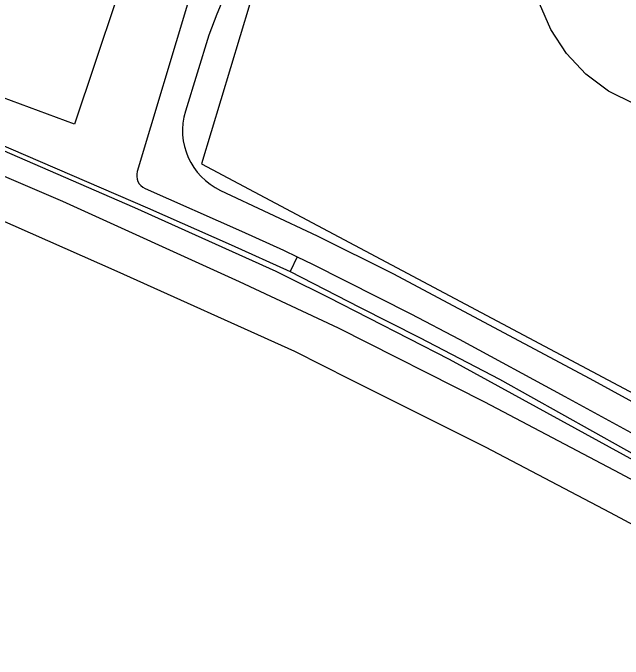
# Model space of a CAD drawing. Extents: x 194485 to 197793, y 468269 to 470822.
# Drawn here: x 196408.9 to 196538, y 468920.3 to 469057.1 of the extents above; entities that cross this region are included whole.
import ezdxf

# ---------------------------------------------------------------- set-up
doc = ezdxf.new("R2010")
doc.units = 0
for name, color, linetype in [('BAG plantopografie panden grensvlak pand', 7, 'Continuous'), ('BGT begrenzing kruinlijn', 7, 'Continuous'), ('BGT grensvlak begroeid terreindeel', 7, 'Continuous'), ('BGT grensvlak begroeid terreindeel LR', 7, 'Continuous'), ('BGT grensvlak wegdeel', 7, 'Continuous'), ('BGT lijnelement scheiding hek', 7, 'Continuous')]:
    doc.layers.add(name, color=color, linetype=linetype)

msp = doc.modelspace()

# ---------------------------------------------------------------- linework, layer by layer
at = {"layer": 'BAG plantopografie panden grensvlak pand'}
msp.add_lwpolyline([(196540.41, 469037.73), (196534.87, 469040.52), (196530.07, 469044.11), (196525.96, 469048.49), (196522.67, 469053.51), (196520.3, 469059.02), (196519.29, 469063.06), (196465.17, 469079.36), (196448.84, 469025.13), (196563.77, 468963.99), (196613.99, 468948.86), (196645.41, 469006.1), (196540.41, 469037.73)], dxfattribs=at)
at = {"layer": 'BGT begrenzing kruinlijn'}
for p, q in [((196419.48, 469017.11), (196400.48, 469025.28)), ((196456.87, 469000.16), (196419.48, 469017.11)), ((196477.76, 468990.36), (196456.87, 469000.16)), ((196508.72, 468974.66), (196477.76, 468990.36)), ((196537.35, 468959.55), (196508.72, 468974.66)), ((196558.13, 468948.39), (196537.35, 468959.55))]:
    msp.add_line(p, q, dxfattribs=at)
at = {"layer": 'BGT grensvlak begroeid terreindeel'}
for points in [[(196087.8, 469124.2), (196108.2, 469119.79), (196126.38, 469115.77), (196143.27, 469112.16), (196176.14, 469104.87), (196198.98, 469099.42), (196217.13, 469094.83), (196250.76, 469085.84), (196271.73, 469079.61), (196286.17, 469075.15), (196311.17, 469066.15), (196337.58, 469056.94), (196358.91, 469049.17), (196382.64, 469039.43), (196437.42, 469015.79), (196455.06, 469007.97), (196467.57, 469002.33)], [(196664, 468894.35), (196614.34, 468921.85), (196571.9, 468944.97), (196501.27, 468983.73), (196475.64, 468996.83), (196467.01, 469001.13), (196464.63, 469002.32), (196434.71, 469015.8), (196400.08, 469030.84)], [(196467.57, 469002.33), (196482.24, 468994.76), (196494.91, 468988.36), (196511.85, 468979.52), (196544.6, 468961.2), (196680.8, 468886.2), (196712.39, 468868.93)]]:
    msp.add_lwpolyline(points, dxfattribs=at)
at = {"layer": 'BGT grensvlak begroeid terreindeel LR'}
msp.add_lwpolyline([(196257.82, 469091.98), (196272.21, 469133.91), (196344.46, 469109.93), (196429.69, 469085.95), (196426.29, 469076.36), (196435.11, 469072.95), (196421.96, 469033.51), (196324.81, 469069.55), (196257.82, 469091.98)], dxfattribs=at)
at = {"layer": 'BGT grensvlak wegdeel'}
msp.add_line((196453.92, 469085.77), (196435.23, 469023.5), dxfattribs=at)
for points in [[(196463.55, 469082.95), (196462.04, 469079.51), (196456.31, 469066.94), (196452.05, 469056.82), (196450.33, 469052.35), (196445.41, 469036.24)], [(196436.89, 469019.89), (196457.26, 469010.88), (196466.13, 469006.87), (196469.03, 469005.45)], [(196452.83, 469019.48), (196473.27, 469009.86), (196489.24, 469001.89), (196530.93, 468979.7), (196576.65, 468954.62), (196588.39, 468948.85), (196609.69, 468938.65)], [(196401.49, 469015.41), (196430.94, 469002.41), (196468.47, 468985.45), (196480.18, 468979.52), (196508.8, 468965.22), (196535.22, 468951.32), (196573.53, 468930.77), (196627.02, 468901.02), (196641.78, 468893.08), (196668.36, 468878.3), (196701.26, 468860.4), (196728.08, 468845.22), (196760.09, 468827.96), (196820.14, 468795.04), (196837.03, 468785.16), (196848.77, 468778.67), (196858.46, 468773.94)], [(196469.03, 469005.45), (196472.26, 469003.86), (196493.07, 468993.39), (196503.29, 468988.03), (196525.61, 468975.87), (196552.75, 468961.09), (196572.9, 468949.95), (196579.23, 468946.58), (196590.65, 468940.79), (196608.29, 468931.39), (196628.28, 468920.26), (196641.68, 468912.8)]]:
    msp.add_lwpolyline(points, dxfattribs=at)
for centre, radius, start, end in [((196458.8, 469032.15), 14, 163.0017, 244.7805), ((196438.11, 469022.63), 3, 163.3209, 246.1165)]:
    msp.add_arc(centre, radius, start, end, dxfattribs=at)
at = {"layer": 'BGT lijnelement scheiding hek'}
msp.add_line((196469.03, 469005.45), (196467.57, 469002.33), dxfattribs=at)
msp.add_lwpolyline([(196382.64, 469039.43), (196437.42, 469015.79), (196455.06, 469007.97), (196467.57, 469002.33), (196482.24, 468994.76), (196494.91, 468988.36), (196511.85, 468979.52), (196544.6, 468961.2), (196680.8, 468886.2), (196749.92, 468848.41), (196778.27, 468832.99), (196780.89, 468831.84), (196782.28, 468831.43)], dxfattribs=at)

doc.saveas('drawing.dxf')
